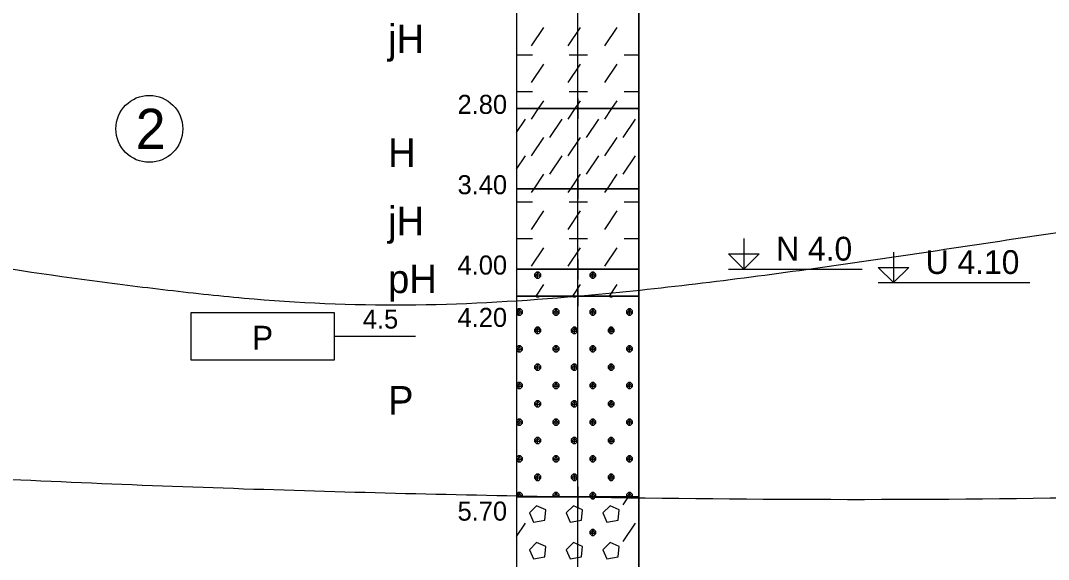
# Model space of a CAD drawing. Extents: x 3042 to 4120, y 576 to 2694.
# Drawn here: x 3446.19 to 3484.6, y 1282.96 to 1303.08 of the extents above; entities that cross this region are included whole.
import ezdxf

# ---------------------------------------------------------------- set-up
doc = ezdxf.new("R2010")
doc.units = 0
for name, color, linetype in [('18', 7, 'Continuous'), ('51', 7, 'Continuous'), ('52', 7, 'Continuous'), ('53', 7, 'Continuous'), ('56', 7, 'Continuous'), ('61', 7, 'Continuous'), ('62', 7, 'Continuous'), ('rozhraní', 7, 'Continuous')]:
    doc.layers.add(name, color=color, linetype=linetype)

msp = doc.modelspace()

# ---------------------------------------------------------------- linework, layer by layer
at = {"layer": '18'}
msp.add_line((3467.007, 1268.795), (3467.007, 1313.795), dxfattribs=at)
at = {"layer": '51'}
for p, q in [((3465.282, 1302.144), (3465.739, 1302.829)), ((3466.653, 1302.144), (3467.111, 1302.829)), ((3468.025, 1302.144), (3468.482, 1302.829)), ((3464.721, 1301.801), (3465.32, 1301.801)), ((3466.692, 1301.801), (3467.377, 1301.801)), ((3468.749, 1301.801), (3469.293, 1301.801)), ((3465.282, 1300.772), (3465.739, 1301.458)), ((3466.653, 1300.772), (3467.111, 1301.458)), ((3468.025, 1300.772), (3468.482, 1301.458)), ((3464.721, 1300.429), (3465.32, 1300.429)), ((3466.692, 1300.429), (3467.377, 1300.429)), ((3468.749, 1300.429), (3469.293, 1300.429)), ((3465.282, 1299.4), (3465.545, 1299.795)), ((3465.545, 1299.795), (3465.739, 1300.086)), ((3466.653, 1299.4), (3466.917, 1299.795)), ((3466.917, 1299.795), (3467.111, 1300.086)), ((3468.025, 1299.4), (3468.288, 1299.795)), ((3468.288, 1299.795), (3468.482, 1300.086)), ((3464.721, 1298.902), (3465.053, 1299.4)), ((3465.968, 1298.715), (3466.425, 1299.4)), ((3467.339, 1298.715), (3467.796, 1299.4)), ((3468.711, 1298.715), (3469.168, 1299.4)), ((3465.282, 1298.029), (3465.739, 1298.715)), ((3466.653, 1298.029), (3467.111, 1298.715)), ((3468.025, 1298.029), (3468.482, 1298.715)), ((3464.721, 1297.53), (3465.053, 1298.029)), ((3465.968, 1297.343), (3466.425, 1298.029)), ((3467.339, 1297.343), (3467.796, 1298.029)), ((3468.711, 1297.343), (3469.168, 1298.029)), ((3465.374, 1296.795), (3465.739, 1297.343)), ((3466.746, 1296.795), (3467.111, 1297.343)), ((3468.117, 1296.795), (3468.482, 1297.343)), ((3465.282, 1296.657), (3465.374, 1296.795)), ((3466.653, 1296.657), (3466.746, 1296.795)), ((3468.025, 1296.657), (3468.117, 1296.795)), ((3464.721, 1296.314), (3465.32, 1296.314)), ((3465.282, 1295.286), (3465.739, 1295.971)), ((3466.653, 1295.286), (3467.111, 1295.971)), ((3466.692, 1296.314), (3467.377, 1296.314)), ((3468.025, 1295.286), (3468.482, 1295.971)), ((3468.749, 1296.314), (3469.293, 1296.314)), ((3464.721, 1294.943), (3465.32, 1294.943)), ((3466.692, 1294.943), (3467.377, 1294.943)), ((3468.749, 1294.943), (3469.293, 1294.943)), ((3465.282, 1293.914), (3465.739, 1294.6)), ((3466.653, 1293.914), (3467.111, 1294.6)), ((3468.025, 1293.914), (3468.482, 1294.6)), ((3465.51, 1293.457), (3465.51, 1293.685)), ((3467.568, 1293.457), (3467.568, 1293.685)), ((3465.45, 1292.795), (3465.739, 1293.228)), ((3466.822, 1292.795), (3467.111, 1293.228)), ((3468.194, 1292.795), (3468.482, 1293.228)), ((3465.51, 1292.771), (3465.51, 1292.795)), ((3466.882, 1292.771), (3466.882, 1292.795)), ((3468.254, 1292.771), (3468.254, 1292.795)), ((3464.787, 1292.314), (3464.721, 1292.248)), ((3464.721, 1292.172), (3464.863, 1292.314)), ((3464.825, 1292.085), (3464.825, 1292.314)), ((3466.196, 1292.085), (3466.196, 1292.314)), ((3467.568, 1292.085), (3467.568, 1292.314)), ((3468.939, 1292.085), (3468.939, 1292.314)), ((3465.51, 1291.399), (3465.51, 1291.628)), ((3466.882, 1291.399), (3466.882, 1291.628)), ((3468.254, 1291.399), (3468.254, 1291.628)), ((3464.787, 1290.942), (3464.721, 1290.876)), ((3464.721, 1290.8), (3464.863, 1290.942)), ((3464.825, 1290.714), (3464.825, 1290.942)), ((3466.196, 1290.714), (3466.196, 1290.942)), ((3467.568, 1290.714), (3467.568, 1290.942)), ((3468.939, 1290.714), (3468.939, 1290.942)), ((3465.51, 1290.028), (3465.51, 1290.256)), ((3466.882, 1290.028), (3466.882, 1290.256)), ((3468.254, 1290.028), (3468.254, 1290.256)), ((3464.787, 1289.571), (3464.721, 1289.505)), ((3464.721, 1289.429), (3464.863, 1289.571)), ((3464.825, 1289.342), (3464.825, 1289.571)), ((3466.196, 1289.342), (3466.196, 1289.571)), ((3467.568, 1289.342), (3467.568, 1289.571)), ((3468.939, 1289.342), (3468.939, 1289.571)), ((3465.51, 1288.656), (3465.51, 1288.885)), ((3466.882, 1288.656), (3466.882, 1288.885)), ((3468.254, 1288.656), (3468.254, 1288.885)), ((3464.787, 1288.199), (3464.721, 1288.133)), ((3464.721, 1288.057), (3464.863, 1288.199)), ((3464.825, 1287.97), (3464.825, 1288.199)), ((3466.196, 1287.97), (3466.196, 1288.199)), ((3467.568, 1287.97), (3467.568, 1288.199)), ((3468.939, 1287.97), (3468.939, 1288.199)), ((3465.51, 1287.285), (3465.51, 1287.513)), ((3466.882, 1287.285), (3466.882, 1287.513)), ((3468.254, 1287.285), (3468.254, 1287.513)), ((3464.787, 1286.827), (3464.721, 1286.762)), ((3464.721, 1286.685), (3464.863, 1286.827)), ((3464.825, 1286.599), (3464.825, 1286.827)), ((3466.196, 1286.599), (3466.196, 1286.827)), ((3467.568, 1286.599), (3467.568, 1286.827)), ((3468.939, 1286.599), (3468.939, 1286.827)), ((3465.51, 1285.913), (3465.51, 1286.142)), ((3466.882, 1285.913), (3466.882, 1286.142)), ((3468.254, 1285.913), (3468.254, 1286.142)), ((3464.787, 1285.456), (3464.721, 1285.39)), ((3464.721, 1285.314), (3464.863, 1285.456)), ((3464.825, 1285.295), (3464.825, 1285.456)), ((3466.196, 1285.295), (3466.196, 1285.456)), ((3467.568, 1285.295), (3467.568, 1285.456)), ((3467.568, 1285.227), (3467.568, 1285.295)), ((3468.711, 1284.999), (3468.909, 1285.295)), ((3468.939, 1285.295), (3468.939, 1285.456)), ((3464.721, 1283.814), (3465.053, 1284.313)), ((3467.568, 1283.856), (3467.568, 1284.084)), ((3468.711, 1283.627), (3469.168, 1284.313))]:
    msp.add_line(p, q, dxfattribs=at)
for points in [[(3464.721, 1299.795), (3469.293, 1299.795), (3469.293, 1305.295), (3464.721, 1305.295)], [(3464.721, 1296.795), (3469.293, 1296.795), (3469.293, 1299.795), (3464.721, 1299.795)], [(3464.721, 1293.795), (3469.293, 1293.795), (3469.293, 1296.795), (3464.721, 1296.795)], [(3464.721, 1292.795), (3469.293, 1292.795), (3469.293, 1293.795), (3464.721, 1293.795)], [(3464.721, 1285.295), (3469.293, 1285.295), (3469.293, 1292.795), (3464.721, 1292.795)], [(3464.721, 1272.795), (3469.293, 1272.795), (3469.293, 1285.295), (3464.721, 1285.295)]]:
    msp.add_lwpolyline(points, close=True, dxfattribs=at)
for points in [[(3465.472, 1293.685), (3465.396, 1293.609), (3465.396, 1293.533), (3465.472, 1293.457), (3465.549, 1293.457), (3465.625, 1293.533), (3465.625, 1293.609), (3465.549, 1293.685), (3465.472, 1293.685), (3465.625, 1293.533), (3465.396, 1293.533), (3465.549, 1293.685)], [(3467.53, 1293.685), (3467.454, 1293.609), (3467.454, 1293.533), (3467.53, 1293.457), (3467.606, 1293.457), (3467.682, 1293.533), (3467.682, 1293.609), (3467.606, 1293.685), (3467.53, 1293.685), (3467.682, 1293.533), (3467.454, 1293.533), (3467.606, 1293.685)], [(3465.448, 1292.795), (3465.472, 1292.771), (3465.549, 1292.771), (3465.573, 1292.795)], [(3466.82, 1292.795), (3466.844, 1292.771), (3466.92, 1292.771), (3466.945, 1292.795)], [(3468.191, 1292.795), (3468.216, 1292.771), (3468.292, 1292.771), (3468.316, 1292.795)], [(3464.721, 1292.151), (3464.787, 1292.085), (3464.863, 1292.085), (3464.939, 1292.161), (3464.939, 1292.238), (3464.863, 1292.314), (3464.787, 1292.314), (3464.939, 1292.161), (3464.721, 1292.161)], [(3466.158, 1292.314), (3466.082, 1292.238), (3466.082, 1292.161), (3466.158, 1292.085), (3466.234, 1292.085), (3466.311, 1292.161), (3466.311, 1292.238), (3466.234, 1292.314), (3466.158, 1292.314), (3466.311, 1292.161), (3466.082, 1292.161), (3466.234, 1292.314)], [(3467.53, 1292.314), (3467.454, 1292.238), (3467.454, 1292.161), (3467.53, 1292.085), (3467.606, 1292.085), (3467.682, 1292.161), (3467.682, 1292.238), (3467.606, 1292.314), (3467.53, 1292.314), (3467.682, 1292.161), (3467.454, 1292.161), (3467.606, 1292.314)], [(3468.901, 1292.314), (3468.825, 1292.238), (3468.825, 1292.161), (3468.901, 1292.085), (3468.978, 1292.085), (3469.054, 1292.161), (3469.054, 1292.238), (3468.978, 1292.314), (3468.901, 1292.314), (3469.054, 1292.161), (3468.825, 1292.161), (3468.978, 1292.314)], [(3465.472, 1291.628), (3465.396, 1291.552), (3465.396, 1291.476), (3465.472, 1291.399), (3465.549, 1291.399), (3465.625, 1291.476), (3465.625, 1291.552), (3465.549, 1291.628), (3465.472, 1291.628), (3465.625, 1291.476), (3465.396, 1291.476), (3465.549, 1291.628)], [(3466.844, 1291.628), (3466.768, 1291.552), (3466.768, 1291.476), (3466.844, 1291.399), (3466.92, 1291.399), (3466.996, 1291.476), (3466.996, 1291.552), (3466.92, 1291.628), (3466.844, 1291.628), (3466.996, 1291.476), (3466.768, 1291.476), (3466.92, 1291.628)], [(3468.216, 1291.628), (3468.139, 1291.552), (3468.139, 1291.476), (3468.216, 1291.399), (3468.292, 1291.399), (3468.368, 1291.476), (3468.368, 1291.552), (3468.292, 1291.628), (3468.216, 1291.628), (3468.368, 1291.476), (3468.139, 1291.476), (3468.292, 1291.628)], [(3464.721, 1290.779), (3464.787, 1290.714), (3464.863, 1290.714), (3464.939, 1290.79), (3464.939, 1290.866), (3464.863, 1290.942), (3464.787, 1290.942), (3464.939, 1290.79), (3464.721, 1290.79)], [(3466.158, 1290.942), (3466.082, 1290.866), (3466.082, 1290.79), (3466.158, 1290.714), (3466.234, 1290.714), (3466.311, 1290.79), (3466.311, 1290.866), (3466.234, 1290.942), (3466.158, 1290.942), (3466.311, 1290.79), (3466.082, 1290.79), (3466.234, 1290.942)], [(3467.53, 1290.942), (3467.454, 1290.866), (3467.454, 1290.79), (3467.53, 1290.714), (3467.606, 1290.714), (3467.682, 1290.79), (3467.682, 1290.866), (3467.606, 1290.942), (3467.53, 1290.942), (3467.682, 1290.79), (3467.454, 1290.79), (3467.606, 1290.942)], [(3468.901, 1290.942), (3468.825, 1290.866), (3468.825, 1290.79), (3468.901, 1290.714), (3468.978, 1290.714), (3469.054, 1290.79), (3469.054, 1290.866), (3468.978, 1290.942), (3468.901, 1290.942), (3469.054, 1290.79), (3468.825, 1290.79), (3468.978, 1290.942)], [(3465.472, 1290.256), (3465.396, 1290.18), (3465.396, 1290.104), (3465.472, 1290.028), (3465.549, 1290.028), (3465.625, 1290.104), (3465.625, 1290.18), (3465.549, 1290.256), (3465.472, 1290.256), (3465.625, 1290.104), (3465.396, 1290.104), (3465.549, 1290.256)], [(3466.844, 1290.256), (3466.768, 1290.18), (3466.768, 1290.104), (3466.844, 1290.028), (3466.92, 1290.028), (3466.996, 1290.104), (3466.996, 1290.18), (3466.92, 1290.256), (3466.844, 1290.256), (3466.996, 1290.104), (3466.768, 1290.104), (3466.92, 1290.256)], [(3468.216, 1290.256), (3468.139, 1290.18), (3468.139, 1290.104), (3468.216, 1290.028), (3468.292, 1290.028), (3468.368, 1290.104), (3468.368, 1290.18), (3468.292, 1290.256), (3468.216, 1290.256), (3468.368, 1290.104), (3468.139, 1290.104), (3468.292, 1290.256)], [(3464.721, 1289.408), (3464.787, 1289.342), (3464.863, 1289.342), (3464.939, 1289.418), (3464.939, 1289.494), (3464.863, 1289.571), (3464.787, 1289.571), (3464.939, 1289.418), (3464.721, 1289.418)], [(3466.158, 1289.571), (3466.082, 1289.494), (3466.082, 1289.418), (3466.158, 1289.342), (3466.234, 1289.342), (3466.311, 1289.418), (3466.311, 1289.494), (3466.234, 1289.571), (3466.158, 1289.571), (3466.311, 1289.418), (3466.082, 1289.418), (3466.234, 1289.571)], [(3467.53, 1289.571), (3467.454, 1289.494), (3467.454, 1289.418), (3467.53, 1289.342), (3467.606, 1289.342), (3467.682, 1289.418), (3467.682, 1289.494), (3467.606, 1289.571), (3467.53, 1289.571), (3467.682, 1289.418), (3467.454, 1289.418), (3467.606, 1289.571)], [(3468.901, 1289.571), (3468.825, 1289.494), (3468.825, 1289.418), (3468.901, 1289.342), (3468.978, 1289.342), (3469.054, 1289.418), (3469.054, 1289.494), (3468.978, 1289.571), (3468.901, 1289.571), (3469.054, 1289.418), (3468.825, 1289.418), (3468.978, 1289.571)], [(3465.472, 1288.885), (3465.396, 1288.809), (3465.396, 1288.732), (3465.472, 1288.656), (3465.549, 1288.656), (3465.625, 1288.732), (3465.625, 1288.809), (3465.549, 1288.885), (3465.472, 1288.885), (3465.625, 1288.732), (3465.396, 1288.732), (3465.549, 1288.885)], [(3466.844, 1288.885), (3466.768, 1288.809), (3466.768, 1288.732), (3466.844, 1288.656), (3466.92, 1288.656), (3466.996, 1288.732), (3466.996, 1288.809), (3466.92, 1288.885), (3466.844, 1288.885), (3466.996, 1288.732), (3466.768, 1288.732), (3466.92, 1288.885)], [(3468.216, 1288.885), (3468.139, 1288.809), (3468.139, 1288.732), (3468.216, 1288.656), (3468.292, 1288.656), (3468.368, 1288.732), (3468.368, 1288.809), (3468.292, 1288.885), (3468.216, 1288.885), (3468.368, 1288.732), (3468.139, 1288.732), (3468.292, 1288.885)], [(3464.721, 1288.036), (3464.787, 1287.97), (3464.863, 1287.97), (3464.939, 1288.047), (3464.939, 1288.123), (3464.863, 1288.199), (3464.787, 1288.199), (3464.939, 1288.047), (3464.721, 1288.047)], [(3466.158, 1288.199), (3466.082, 1288.123), (3466.082, 1288.047), (3466.158, 1287.97), (3466.234, 1287.97), (3466.311, 1288.047), (3466.311, 1288.123), (3466.234, 1288.199), (3466.158, 1288.199), (3466.311, 1288.047), (3466.082, 1288.047), (3466.234, 1288.199)], [(3467.53, 1288.199), (3467.454, 1288.123), (3467.454, 1288.047), (3467.53, 1287.97), (3467.606, 1287.97), (3467.682, 1288.047), (3467.682, 1288.123), (3467.606, 1288.199), (3467.53, 1288.199), (3467.682, 1288.047), (3467.454, 1288.047), (3467.606, 1288.199)], [(3468.901, 1288.199), (3468.825, 1288.123), (3468.825, 1288.047), (3468.901, 1287.97), (3468.978, 1287.97), (3469.054, 1288.047), (3469.054, 1288.123), (3468.978, 1288.199), (3468.901, 1288.199), (3469.054, 1288.047), (3468.825, 1288.047), (3468.978, 1288.199)], [(3465.472, 1287.513), (3465.396, 1287.437), (3465.396, 1287.361), (3465.472, 1287.285), (3465.549, 1287.285), (3465.625, 1287.361), (3465.625, 1287.437), (3465.549, 1287.513), (3465.472, 1287.513), (3465.625, 1287.361), (3465.396, 1287.361), (3465.549, 1287.513)], [(3466.844, 1287.513), (3466.768, 1287.437), (3466.768, 1287.361), (3466.844, 1287.285), (3466.92, 1287.285), (3466.996, 1287.361), (3466.996, 1287.437), (3466.92, 1287.513), (3466.844, 1287.513), (3466.996, 1287.361), (3466.768, 1287.361), (3466.92, 1287.513)], [(3468.216, 1287.513), (3468.139, 1287.437), (3468.139, 1287.361), (3468.216, 1287.285), (3468.292, 1287.285), (3468.368, 1287.361), (3468.368, 1287.437), (3468.292, 1287.513), (3468.216, 1287.513), (3468.368, 1287.361), (3468.139, 1287.361), (3468.292, 1287.513)], [(3464.721, 1286.665), (3464.787, 1286.599), (3464.863, 1286.599), (3464.939, 1286.675), (3464.939, 1286.751), (3464.863, 1286.827), (3464.787, 1286.827), (3464.939, 1286.675), (3464.721, 1286.675)], [(3466.158, 1286.827), (3466.082, 1286.751), (3466.082, 1286.675), (3466.158, 1286.599), (3466.234, 1286.599), (3466.311, 1286.675), (3466.311, 1286.751), (3466.234, 1286.827), (3466.158, 1286.827), (3466.311, 1286.675), (3466.082, 1286.675), (3466.234, 1286.827)], [(3467.53, 1286.827), (3467.454, 1286.751), (3467.454, 1286.675), (3467.53, 1286.599), (3467.606, 1286.599), (3467.682, 1286.675), (3467.682, 1286.751), (3467.606, 1286.827), (3467.53, 1286.827), (3467.682, 1286.675), (3467.454, 1286.675), (3467.606, 1286.827)], [(3468.901, 1286.827), (3468.825, 1286.751), (3468.825, 1286.675), (3468.901, 1286.599), (3468.978, 1286.599), (3469.054, 1286.675), (3469.054, 1286.751), (3468.978, 1286.827), (3468.901, 1286.827), (3469.054, 1286.675), (3468.825, 1286.675), (3468.978, 1286.827)], [(3465.472, 1286.142), (3465.396, 1286.065), (3465.396, 1285.989), (3465.472, 1285.913), (3465.549, 1285.913), (3465.625, 1285.989), (3465.625, 1286.065), (3465.549, 1286.142), (3465.472, 1286.142), (3465.625, 1285.989), (3465.396, 1285.989), (3465.549, 1286.142)], [(3466.844, 1286.142), (3466.768, 1286.065), (3466.768, 1285.989), (3466.844, 1285.913), (3466.92, 1285.913), (3466.996, 1285.989), (3466.996, 1286.065), (3466.92, 1286.142), (3466.844, 1286.142), (3466.996, 1285.989), (3466.768, 1285.989), (3466.92, 1286.142)], [(3468.216, 1286.142), (3468.139, 1286.065), (3468.139, 1285.989), (3468.216, 1285.913), (3468.292, 1285.913), (3468.368, 1285.989), (3468.368, 1286.065), (3468.292, 1286.142), (3468.216, 1286.142), (3468.368, 1285.989), (3468.139, 1285.989), (3468.292, 1286.142)], [(3464.931, 1285.295), (3464.939, 1285.303), (3464.939, 1285.38), (3464.863, 1285.456), (3464.787, 1285.456), (3464.939, 1285.303), (3464.721, 1285.303)], [(3466.158, 1285.456), (3466.082, 1285.38), (3466.082, 1285.303), (3466.09, 1285.295)], [(3466.303, 1285.295), (3466.311, 1285.303), (3466.311, 1285.38), (3466.234, 1285.456), (3466.158, 1285.456), (3466.311, 1285.303), (3466.082, 1285.303), (3466.234, 1285.456)], [(3467.53, 1285.456), (3467.454, 1285.38), (3467.454, 1285.303), (3467.462, 1285.295)], [(3467.674, 1285.295), (3467.682, 1285.303), (3467.682, 1285.38), (3467.606, 1285.456), (3467.53, 1285.456), (3467.682, 1285.303), (3467.454, 1285.303), (3467.606, 1285.456)], [(3467.462, 1285.295), (3467.53, 1285.227), (3467.606, 1285.227), (3467.674, 1285.295)], [(3468.901, 1285.456), (3468.825, 1285.38), (3468.825, 1285.303), (3468.833, 1285.295)], [(3469.046, 1285.295), (3469.054, 1285.303), (3469.054, 1285.38), (3468.978, 1285.456), (3468.901, 1285.456), (3469.054, 1285.303), (3468.825, 1285.303), (3468.978, 1285.456)], [(3465.206, 1284.694), (3465.358, 1284.351), (3465.777, 1284.427), (3465.815, 1284.808), (3465.472, 1284.961), (3465.206, 1284.694)], [(3466.577, 1284.694), (3466.73, 1284.351), (3467.149, 1284.427), (3467.187, 1284.808), (3466.844, 1284.961), (3466.577, 1284.694)], [(3467.949, 1284.694), (3468.101, 1284.351), (3468.52, 1284.427), (3468.558, 1284.808), (3468.216, 1284.961), (3467.949, 1284.694)], [(3467.53, 1284.084), (3467.454, 1284.008), (3467.454, 1283.932), (3467.53, 1283.856), (3467.606, 1283.856), (3467.682, 1283.932), (3467.682, 1284.008), (3467.606, 1284.084), (3467.53, 1284.084), (3467.682, 1283.932), (3467.454, 1283.932), (3467.606, 1284.084)], [(3465.206, 1283.322), (3465.358, 1282.979), (3465.777, 1283.056), (3465.815, 1283.437), (3465.472, 1283.589), (3465.206, 1283.322)], [(3466.577, 1283.322), (3466.73, 1282.979), (3467.149, 1283.056), (3467.187, 1283.437), (3466.844, 1283.589), (3466.577, 1283.322)], [(3467.949, 1283.322), (3468.101, 1282.979), (3468.52, 1283.056), (3468.558, 1283.437), (3468.216, 1283.589), (3467.949, 1283.322)]]:
    msp.add_lwpolyline(points, dxfattribs=at)
at = {"layer": '53'}
for p, q in [((3464.721, 1313.795), (3464.721, 1268.795)), ((3469.293, 1313.795), (3469.293, 1268.795)), ((3464.721, 1299.795), (3469.293, 1299.795)), ((3464.721, 1296.795), (3469.293, 1296.795)), ((3464.721, 1293.795), (3469.293, 1293.795)), ((3464.721, 1292.795), (3469.293, 1292.795)), ((3464.721, 1285.295), (3469.293, 1285.295))]:
    msp.add_line(p, q, dxfattribs=at)
at = {"layer": '56'}
for p, q in [((3467.007, 1300.176), (3467.007, 1299.414)), ((3466.626, 1299.795), (3467.388, 1299.795)), ((3467.007, 1297.176), (3467.007, 1296.414)), ((3466.626, 1296.795), (3467.388, 1296.795)), ((3467.007, 1294.176), (3467.007, 1293.414)), ((3466.626, 1293.795), (3467.388, 1293.795)), ((3467.007, 1293.176), (3467.007, 1292.414)), ((3466.626, 1292.795), (3467.388, 1292.795)), ((3467.007, 1285.676), (3467.007, 1284.914)), ((3466.626, 1285.295), (3467.388, 1285.295))]:
    msp.add_line(p, q, dxfattribs=at)
at = {"layer": '61'}
for p, q in [((3472.644, 1293.795), (3477.64, 1293.795)), ((3478.232, 1293.295), (3483.905, 1293.295))]:
    msp.add_line(p, q, dxfattribs=at)
for points in [[(3473.216, 1294.938), (3473.216, 1293.795), (3472.644, 1294.367), (3473.787, 1294.367), (3473.216, 1293.795)], [(3478.804, 1294.438), (3478.804, 1293.295), (3478.232, 1293.867), (3479.375, 1293.867), (3478.804, 1293.295)]]:
    msp.add_lwpolyline(points, dxfattribs=at)
at = {"layer": '62'}
msp.add_line((3457.902, 1291.295), (3460.95, 1291.295), dxfattribs=at)
msp.add_lwpolyline([(3457.902, 1290.406), (3452.568, 1290.406), (3452.568, 1292.184), (3457.902, 1292.184), (3457.902, 1290.406)], dxfattribs=at)
at = {"layer": 'rozhraní'}
msp.add_circle((3450.998, 1299.039), 1.25, dxfattribs=at)
for points in [[(3215.367, 1295.492), (3223.007, 1295.445), (3284.237, 1298.745), (3466.926, 1305.295), (3469.69, 1305.295), (3507.357, 1301.345), (3560.04, 1300.995)], [(3330.077, 1289.291), (3336.607, 1289.345), (3342.253, 1289.807), (3347.822, 1290.949), (3358.825, 1294.38), (3369.814, 1297.856), (3375.365, 1299.054), (3380.987, 1299.595), (3385.695, 1299.64), (3390.406, 1299.619), (3399.821, 1299.325), (3409.251, 1298.784), (3418.647, 1298.095), (3424.692, 1297.433), (3430.738, 1296.484), (3442.828, 1294.299), (3448.859, 1293.371), (3451.886, 1292.998), (3454.918, 1292.687), (3460.963, 1292.471), (3467.007, 1292.795), (3475.291, 1293.755), (3483.553, 1294.967), (3491.821, 1296.12), (3500.124, 1296.9), (3507.357, 1297.345)], [(3271.345, 1282.999), (3284.237, 1284.245), (3297.343, 1284.894), (3310.501, 1285.162), (3323.62, 1285.371), (3336.607, 1285.845), (3347.74, 1287.702), (3358.827, 1290.97), (3369.9, 1294.05), (3375.439, 1295.021), (3378.212, 1295.276), (3380.987, 1295.345), (3390.374, 1294.201), (3399.75, 1291.756), (3409.16, 1289.169), (3418.647, 1287.595), (3430.693, 1286.786), (3442.786, 1286.102), (3454.9, 1285.59), (3467.007, 1285.295), (3487.184, 1285.301), (3497.273, 1285.651), (3507.357, 1286.345), (3512.194, 1287.141), (3526.536, 1295.496), (3547.897, 1291.945), (3557.186, 1291.945)]]:
    msp.add_spline(points, degree=3, dxfattribs=at)

# ---------------------------------------------------------------- texts
at = {"layer": '52'}
for s, height, p in [('jH', 1.0668, (3459.92, 1301.867)), ('2.80', 0.7112, (3462.517, 1299.597)), ('H', 1.067, (3459.92, 1297.617)), ('3.40', 0.7112, (3462.517, 1296.597)), ('jH', 1.0668, (3459.92, 1295.066)), ('4.00', 0.7112, (3462.517, 1293.597)), ('pH', 1.0668, (3459.92, 1292.905)), ('4.20', 0.7112, (3462.517, 1291.643)), ('P', 1.067, (3459.92, 1288.367)), ('5.70', 0.7112, (3462.517, 1284.409))]:
    msp.add_text(s, height=height, dxfattribs=at).set_placement(p)
at = {"layer": '61'}
for s, p in [('N 4.0', (3474.422, 1294.119)), ('U 4.10', (3480.01, 1293.619))]:
    msp.add_text(s, height=0.889, dxfattribs=at).set_placement(p)
at = {"layer": '62'}
for s, height, p in [('4.5', 0.7112, (3458.977, 1291.58)), ('P', 0.889, (3454.833, 1290.794))]:
    msp.add_text(s, height=height, dxfattribs=at).set_placement(p)
at = {"layer": 'rozhraní'}
msp.add_text('2', height=1.5, dxfattribs=at).set_placement((3450.491, 1298.289))

doc.saveas('drawing.dxf')
